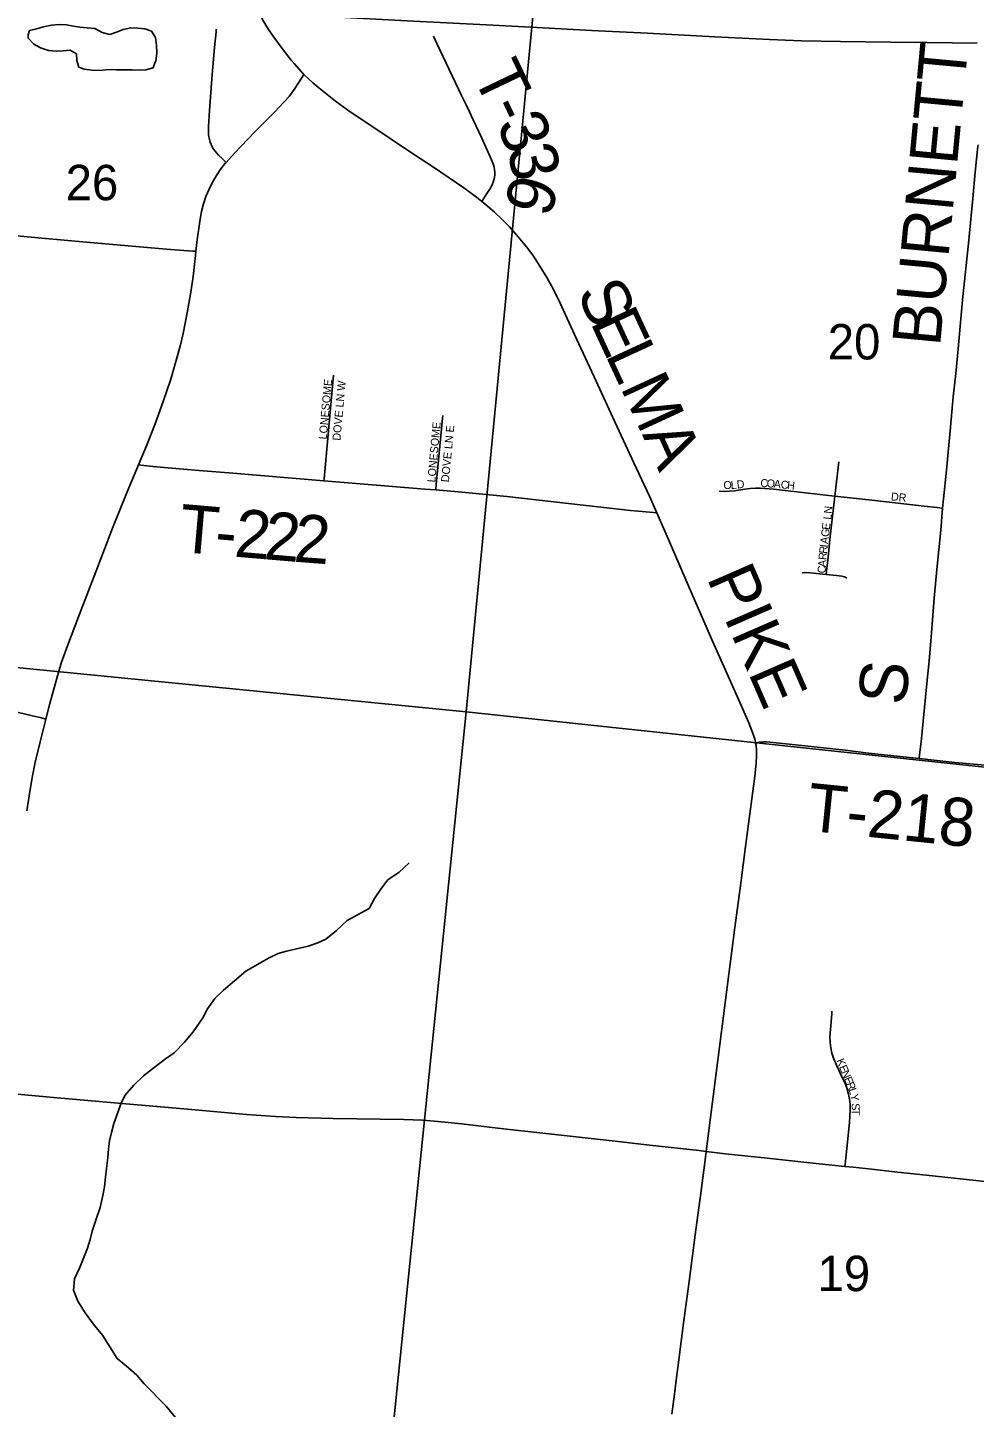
# Model space of a CAD drawing. Extents: x 1410790 to 1770854, y 566777 to 831614.
# Drawn here: x 1605259 to 1611171, y 682381 to 690999 of the extents above; entities that cross this region are included whole.
import ezdxf

# ---------------------------------------------------------------- set-up
doc = ezdxf.new("R2010")
doc.units = 0
for name, color, linetype in [('GM_X_County_Road', 7, 'Continuous'), ('GM_X_County_Road_Text', 7, 'Continuous'), ('GM_X_Interstate_Route', 7, 'Continuous'), ('GM_X_Minor_Lake', 7, 'Continuous'), ('GM_X_Minor_River', 7, 'Continuous'), ('GM_X_Section', 7, 'Continuous'), ('GM_X_Section_Text', 7, 'Continuous'), ('GM_X_Township_Road', 7, 'Continuous'), ('GM_X_Township_Road_Text', 7, 'Continuous'), ('GM_X_Township_Subdivision', 7, 'Continuous'), ('GM_X_Township_Subdivision_Text', 7, 'Continuous')]:
    doc.layers.add(name, color=color, linetype=linetype)

msp = doc.modelspace()

# ---------------------------------------------------------------- linework, layer by layer
at = {"layer": 'GM_X_County_Road'}
for points in [[(1606983.3, 690705.7), (1606922.9, 690773.9), (1606905.1, 690794.5), (1606854.2, 690858.7), (1606795.8, 690937.8), (1606759.3, 690992.1), (1606734.2, 691034.2), (1606707, 691084.7)], [(1606497.8, 690156.9), (1606550.1, 690214.5), (1606674.5, 690345), (1606801.9, 690472.6), (1606858.8, 690531.9), (1606891.2, 690569.2), (1606922.9, 690611.5), (1606954.7, 690659), (1606983.3, 690705.7)], [(1608094.8, 689913.1), (1608061.5, 689939.3), (1607981.9, 689996.8), (1607792.2, 690126), (1607669.2, 690207.8), (1607382.4, 690398.8), (1607273.6, 690472.4), (1607180.5, 690539.9), (1607128.3, 690579.8), (1607077.8, 690621.9), (1607039.9, 690654.1), (1606983.3, 690705.7)], [(1606309.9, 689601.9), (1606317.9, 689672.6), (1606336.2, 689802.4), (1606345, 689850.5), (1606357, 689897.7), (1606372.5, 689944), (1606391.5, 689989), (1606413.5, 690032.7), (1606437.9, 690075.2), (1606464.7, 690115.8), (1606495.1, 690153.9), (1606497.8, 690156.9)], [(1608627.7, 689181.9), (1608583.3, 689278.3), (1608539.4, 689366.3), (1608500.1, 689438), (1608458, 689508.2), (1608413, 689576.5), (1608374.3, 689629.2), (1608322.5, 689692.5), (1608268.2, 689753.7), (1608222.5, 689800.5), (1608174.8, 689845.3), (1608113, 689898.8), (1608094.8, 689913.1)], [(1605951.5, 688267.1), (1606001.5, 688386.8), (1606054.6, 688524.7), (1606104.7, 688663.6), (1606152.2, 688803.5), (1606180.9, 688897.8), (1606211.1, 689008.7), (1606229.9, 689088.7), (1606255.8, 689217.5), (1606278.8, 689346.8), (1606292.3, 689444.4), (1606306.9, 689574.9), (1606309.9, 689601.9)], [(1609187.5, 687967.2), (1609141.5, 688072.4), (1609044.7, 688280.7), (1608914, 688563.6), (1608797.1, 688817), (1608686.3, 689054.9), (1608627.7, 689181.9)], [(1605372.5, 686679.2), (1605397.2, 686776.3), (1605444.5, 686950.3), (1605468.8, 687028.3), (1605502.3, 687120.6), (1605583.5, 687335.3), (1605694.3, 687626.6), (1605789.5, 687871.1), (1605881.4, 688099.2), (1605951.5, 688267.1)], [(1609502, 687243), (1609383.8, 687515.9), (1609266.4, 687786.9), (1609187.5, 687967.2)], [(1609804.5, 686532.1), (1609801.1, 686549), (1609792, 686580), (1609761.9, 686656), (1609716.4, 686761.3), (1609616.1, 686986), (1609535.7, 687165.7), (1609502, 687243)], [(1605254.6, 686107.5), (1605269.1, 686200.8), (1605287.5, 686314), (1605307, 686410.3), (1605336.5, 686538), (1605372.5, 686679.2)], [(1609495.6, 683978.8), (1609497.7, 683995.9), (1609534.4, 684288.9), (1609557.2, 684467.9), (1609626.6, 685004.9), (1609675.5, 685379), (1609711.5, 685655.6), (1609741.6, 685883.3), (1609800.1, 686322.3), (1609807.8, 686403.7), (1609810.4, 686452.7), (1609810.1, 686485.1), (1609807.2, 686517.3), (1609804.5, 686532.1)], [(1609486.6, 683910.8), (1609495.6, 683978.8)], [(1609280.9, 682339.1), (1609297.6, 682463.7), (1609308.5, 682550.7), (1609324.9, 682678.4), (1609340.1, 682792.1), (1609356.5, 682922.4), (1609390.2, 683166.2), (1609427.9, 683459), (1609461.5, 683719.3), (1609486.6, 683910.8)]]:
    msp.add_lwpolyline(points, dxfattribs=at)
at = {"layer": 'GM_X_Interstate_Route'}
msp.add_lwpolyline([(1606781.3, 691087), (1606796.4, 691086.3), (1607160, 691066.2), (1607668.4, 691038.7), (1608125, 691015.5), (1608400.9, 691001.8), (1608780.3, 690980.6), (1609129.1, 690964.8), (1609549.8, 690940.4), (1609891.2, 690924.6), (1610090.9, 690916.1), (1610334, 690910.9), (1610645.8, 690907.3), (1610875.4, 690906), (1611187, 690901.2)], dxfattribs=at)
at = {"layer": 'GM_X_Minor_Lake'}
for points in [[(1606049.4, 690766.8), (1606058.8, 690791.9), (1606065.1, 690837.9), (1606063.5, 690886), (1606057.8, 690936.1), (1606032.2, 690976.3), (1605990.3, 690990.7), (1605946.4, 690995), (1605902.5, 690997.3), (1605854.5, 690985.7), (1605814.4, 690969.9), (1605772.4, 690956.2), (1605724.5, 690968.6), (1605678.8, 690993), (1605630.9, 690997.3), (1605585, 691001.7), (1605545.1, 691008), (1605501.2, 691016.3), (1605455.3, 691018.7), (1605407.3, 691013), (1605357.3, 691003.4), (1605315.2, 690991.7), (1605271.2, 690980), (1605263.1, 690954)], [(1605263.1, 690954), (1605262.9, 690932), (1605298.6, 690895.7), (1605340.3, 690871.4), (1605390.1, 690855), (1605438, 690850.6), (1605480, 690854.3), (1605524, 690858), (1605563.7, 690833.7), (1605565.4, 690793.6), (1605579.1, 690751.5), (1605611, 690739.2), (1605662.8, 690732.8), (1605712.8, 690730.5), (1605764.7, 690736.1), (1605812.7, 690735.7), (1605912.5, 690735), (1605956.5, 690732.7), (1605996.4, 690734.4), (1606042.5, 690748), (1606049.4, 690766.8)]]:
    msp.add_lwpolyline(points, dxfattribs=at)
at = {"layer": 'GM_X_Minor_River'}
for points in [[(1607391.2, 685496.5), (1607425.7, 685558.9), (1607468.1, 685622.6), (1607508.5, 685676.4), (1607578.7, 685723.9), (1607641.1, 685781.5)], [(1605941.7, 682581.5), (1605888.2, 682628.1), (1605818.8, 682686.9), (1605771.5, 682759.5), (1605726.2, 682832.1), (1605668.9, 682902.8), (1605617.5, 682971.4), (1605572.2, 683044), (1605544.9, 683112.3), (1605551.6, 683184.4), (1605582.2, 683250.2), (1605606.8, 683312), (1605633.5, 683375.9), (1605650, 683429.8), (1605662.5, 683481.8), (1605689.2, 683561.6), (1605711.9, 683629.5), (1605728.6, 683703.4), (1605739.1, 683757.4), (1605745.7, 683819.4), (1605752.2, 683873.5), (1605758.9, 683939.5), (1605763.4, 683995.5), (1605769.9, 684045.6), (1605782.4, 684097.5), (1605797, 684153.5), (1605821.6, 684223.3), (1605840.1, 684277.2), (1605866.6, 684329), (1605921.3, 684392.6), (1605981.8, 684452.1), (1606056.4, 684509.4), (1606120.8, 684556.8), (1606173.2, 684594.4), (1606237.8, 684661.8), (1606292.4, 684725.4), (1606353.3, 684812.9), (1606381.8, 684870.7), (1606428.4, 684934.3), (1606482.9, 684985.9), (1606551.5, 685045.3), (1606622.1, 685104.7), (1606694.4, 685146), (1606762.8, 685185.4), (1606823.1, 685214.8), (1606875.2, 685230.3), (1607011.5, 685261), (1607071.7, 685282.4), (1607121.9, 685306), (1607188.4, 685359.4), (1607255, 685420.8), (1607391.2, 685496.5)], [(1606179.1, 682318.7), (1606123.8, 682387.3), (1605987.2, 682526.9), (1605941.7, 682581.5)]]:
    msp.add_lwpolyline(points, dxfattribs=at)
at = {"layer": 'GM_X_Section'}
for points in [[(1603189.9, 692572.7), (1608507.1, 692045.6), (1607997.9, 686724.1), (1602694.7, 687247)], [(1608507.1, 692045.6), (1614129.7, 691476), (1613594.1, 686126.8), (1607997.9, 686724.1)], [(1607997.9, 686724.1), (1607464.6, 681505.3), (1602378.6, 681976.8), (1602164.9, 681997.8), (1602694.7, 687247)], [(1613594.1, 686126.8), (1612709.8, 680973.6), (1607768.1, 681472.9), (1607464.6, 681505.3), (1607997.9, 686724.1)]]:
    msp.add_lwpolyline(points, close=True, dxfattribs=at)
at = {"layer": 'GM_X_Township_Road'}
for points in [[(1606497.8, 690156.9), (1606475, 690178.7), (1606451.2, 690201.4), (1606429.1, 690225.8), (1606419.4, 690239.1), (1606411, 690253.2), (1606404, 690268.1), (1606398.3, 690283.6), (1606393.9, 690299.4), (1606390.6, 690315.5), (1606388.5, 690331.9), (1606387.4, 690348.3), (1606388, 690381.2), (1606394.6, 690479.8), (1606411.1, 690705.9), (1606426.2, 690873.7), (1606435.3, 690971.8), (1606436.8, 690988.1)], [(1608094.8, 689913.1), (1608126.4, 689961.4), (1608144.3, 689988.6), (1608159.6, 690017.3), (1608165.9, 690032.2), (1608170.7, 690047.4), (1608173.9, 690063), (1608175.6, 690078.9), (1608175.7, 690094.9), (1608174.4, 690110.9), (1608171.6, 690126.8), (1608167.6, 690142.4), (1608156.3, 690172.8), (1608095.2, 690307.6), (1608060, 690382.3), (1608038.8, 690427.1), (1608017.7, 690471.7), (1607996.5, 690516.1), (1607982.3, 690545.4), (1607968.1, 690574.4), (1607813.2, 690898.4), (1607792.4, 690944.2)], [(1610972.2, 687996.5), (1610977.5, 688055.4), (1610995.4, 688234.8), (1611018.6, 688479.6), (1611038.6, 688691.8), (1611053.9, 688838.4), (1611066.6, 688969), (1611097.2, 689295.4), (1611136.3, 689670.3), (1611161.4, 689931.5), (1611176.3, 690094.7), (1611192.4, 690257.7), (1611193.3, 690267.3)], [(1605951.5, 688267.1), (1605965.4, 688265.5), (1606040.2, 688256.8), (1606207.3, 688242.7), (1606355.4, 688230.8), (1606516.1, 688217.4), (1607109.2, 688168.5)], [(1607109.2, 688168.5), (1607738.2, 688116.6), (1607806.8, 688110.9)], [(1607806.8, 688110.9), (1607949.4, 688099.2), (1608250.4, 688070.1), (1608838.2, 688003.9), (1609024.1, 687983.4), (1609166.8, 687969.2), (1609187.5, 687967.2)], [(1610825.6, 686432.6), (1610828.3, 686456.3), (1610837.6, 686537.9), (1610872.5, 686880.2), (1610888.8, 687043.2), (1610900.6, 687190.3), (1610912.9, 687353.6), (1610919.5, 687435.2), (1610935.8, 687614.8), (1610960.2, 687859.5), (1610972.2, 687996.5)], [(1609804.5, 686532.1), (1609826, 686536.2), (1609851.3, 686538.6), (1609873.5, 686537.4), (1610053.1, 686518.3), (1610363.3, 686484.6), (1610509.9, 686467), (1610607.7, 686456.1), (1610825.6, 686432.6)], [(1610825.6, 686432.6), (1610917.8, 686422.6), (1611048.5, 686409.1), (1611211.9, 686393.3), (1611385.3, 686375.8)], [(1604474, 684401.4), (1604486.6, 684400.2), (1604698.9, 684381), (1605172.5, 684338.9), (1605466.4, 684312.6), (1605564.5, 684304.2), (1605776.7, 684285.3), (1606283.1, 684241.7), (1606626, 684210), (1606805.8, 684197.2), (1606936.7, 684191.2), (1607166.1, 684184.7), (1607608.7, 684178), (1607723.5, 684173.7), (1607821.8, 684166.6), (1607968.7, 684151.4), (1608229.3, 684121.1), (1608457.4, 684095.6), (1608702, 684069.3), (1608946.4, 684041.3), (1609141.8, 684019.2), (1609451.4, 683984.2), (1609495.6, 683978.8)], [(1609495.6, 683978.8), (1609614.1, 683964.3), (1609858.8, 683939), (1610201.2, 683902.8), (1610362.2, 683885.8)], [(1610362.2, 683885.8), (1610413.1, 683880.4), (1610527.3, 683868.3), (1610690.2, 683850.2), (1610869.5, 683831.2), (1611179.3, 683797.4), (1611358.5, 683776.4)]]:
    msp.add_lwpolyline(points, dxfattribs=at)
at = {"layer": 'GM_X_Township_Subdivision'}
for points in [[(1603367.1, 689859), (1603438.2, 689853.4), (1603764.7, 689823.9), (1604091.3, 689795.7), (1604417.9, 689766.5), (1604760.8, 689736.3), (1604924.2, 689722.4), (1605348.6, 689683.1), (1605626.1, 689657.9), (1605838.4, 689639.4), (1606152, 689613.4), (1606291.3, 689603.2), (1606309.9, 689601.9)], [(1607109.2, 688168.5), (1607110.2, 688179.6), (1607168.5, 688828.1)], [(1607806.8, 688110.9), (1607810.1, 688145.7), (1607843.8, 688492.6), (1607849.9, 688558.7), (1607850.8, 688575.3)], [(1610300, 688071.9), (1610309.7, 688162.3), (1610323.8, 688285.4)], [(1609575.9, 688103.6), (1609608.5, 688101.9), (1609641.1, 688102.4), (1609673.5, 688105.7), (1609738, 688116.4), (1609770.3, 688120.4), (1609802.8, 688122), (1609835.5, 688121.4), (1609916.9, 688115.5), (1610225, 688080.2), (1610300, 688071.9)], [(1610246, 687583), (1610250.2, 687622.2), (1610255.3, 687670.8), (1610268.4, 687800.3), (1610300, 688071.9)], [(1610300, 688071.9), (1610549.4, 688044.5), (1610857.4, 688009.7), (1610938.4, 688000.4), (1610972.2, 687996.5)], [(1610096.1, 687593.1), (1610112.6, 687594.8), (1610145.4, 687593.1), (1610246, 687583)], [(1610246, 687583), (1610309.9, 687576.6), (1610342.5, 687572), (1610358.5, 687568), (1610373.3, 687560.6)], [(1604811.4, 686769.7), (1604827.3, 686774.5), (1604859.3, 686783.4), (1604875.6, 686786), (1604892, 686787), (1604908.5, 686786.5), (1604941.4, 686782.7), (1604974, 686776.5), (1605167.2, 686728.8), (1605280.3, 686703), (1605344.5, 686686.5), (1605372.5, 686679.2)], [(1610362.2, 683885.8), (1610364, 683899.7), (1610370.9, 683957.2), (1610373.6, 683997.9), (1610390.2, 684160.3), (1610395, 684241.5), (1610394.5, 684273.7), (1610391, 684305.6), (1610384.8, 684337.3), (1610376.4, 684368.4), (1610365.3, 684398.7), (1610331.2, 684472.5), (1610303.9, 684532), (1610291.1, 684562.3), (1610280.6, 684593.7), (1610274, 684626.3), (1610270.3, 684659), (1610268.9, 684692), (1610271.3, 684741.3), (1610280.3, 684838.8), (1610281.1, 684854.9)]]:
    msp.add_lwpolyline(points, dxfattribs=at)

# ---------------------------------------------------------------- texts
at = {"layer": 'GM_X_County_Road_Text'}
for s, rotation, p in [('S', 294.98156, (1608683.5, 689344.3)), ('E', 294.8696, (1608769.6, 689159.6)), ('L', 294.81912, (1608863.7, 688956.5)), ('M', 294.76996, (1608957.7, 688753.2)), ('A', 294.49738, (1609094.1, 688457.6)), ('PIKE', 293.55822, (1609497, 687563))]:
    msp.add_text(s, height=300, rotation=rotation, dxfattribs=at).set_placement(p)
at = {"layer": 'GM_X_Section_Text'}
for s, p in [('26', (1605496.3, 689920.3)), ('20', (1610254.9, 688925.9)), ('19', (1610191.1, 683106.9))]:
    msp.add_text(s, height=221, rotation=0.00001, dxfattribs=at).set_placement(p)
at = {"layer": 'GM_X_Township_Road_Text'}
for s, rotation, p in [('BURNETT', 84.64119, (1610955.7, 689002.5)), ('T', 295.58972, (1608033.5, 690703.4)), ('3', 294.22132, (1608181.6, 690392.7)), ('-', 295.30389, (1608130.1, 690501.8)), ('3', 282.56692, (1608251.8, 690240.8)), ('6', 253.76437, (1608292.9, 690101.3)), ('T', 355.0698, (1606197.4, 687724.8)), ('2', 355.10143, (1606543.9, 687694.9)), ('2', 355.20333, (1606728.6, 687679.1)), ('2', 355.6004, (1606915, 687663.5)), ('-', 355.07682, (1606421, 687705.5)), ('S', 83.79986, (1610740.2, 686760.3)), ('T-218', 354.24113, (1610116.9, 685983.3))]:
    msp.add_text(s, height=300, rotation=rotation, dxfattribs=at).set_placement(p)
at = {"layer": 'GM_X_Township_Subdivision_Text'}
for s, rotation, p in [('LONESOME', 84.73763, (1607126, 688424.8)), ('DOVE LN W', 84.80569, (1607211.6, 688417)), ('LONESOME', 84.73763, (1607803.6, 688156.4)), ('DOVE LN E', 84.52264, (1607889.2, 688157.1)), ('O', 0.18581, (1609603.8, 688116.6)), ('L', 2.99167, (1609650.4, 688116.8)), ('D', 7.23427, (1609689.6, 688119)), ('C', 356.93871, (1609833, 688129.8)), ('O', 356.58862, (1609872.5, 688127.7)), ('A', 354.76996, (1609916, 688125.1)), ('C', 354.29666, (1609959.7, 688121.1)), ('H', 354.28506, (1609999.1, 688117.1)), ('DR', 353.9889, (1610647.5, 688046.1)), ('LN', 83.99398, (1610276.4, 687923.4)), ('E', 83.40187, (1610267.1, 687859.1)), ('A', 83.42412, (1610257, 687771.7)), ('G', 83.42807, (1610262, 687815.4)), ('R', 84.11301, (1610245.9, 687671.3)), ('R', 83.45331, (1610249.9, 687710.5)), ('I', 83.38464, (1610254.5, 687749.8)), ('C', 86.91445, (1610241.1, 687588.5)), ('A', 86.47887, (1610243.2, 687627.9)), ('K', 292.68629, (1610307.4, 684547.2)), ('E', 292.68922, (1610324.4, 684506.6)), ('N', 292.68207, (1610338, 684474.1)), ('E', 292.66401, (1610354.9, 684433.5)), ('R', 292.7043, (1610368.5, 684401)), ('L', 290.25388, (1610383.6, 684365)), ('Y', 279.48569, (1610395.1, 684334.3)), ('S', 271.9128, (1610403.7, 684279.6)), ('T', 270.40984, (1610404.9, 684244.7))]:
    msp.add_text(s, height=50, rotation=rotation, dxfattribs=at).set_placement(p)

doc.saveas('drawing.dxf')
